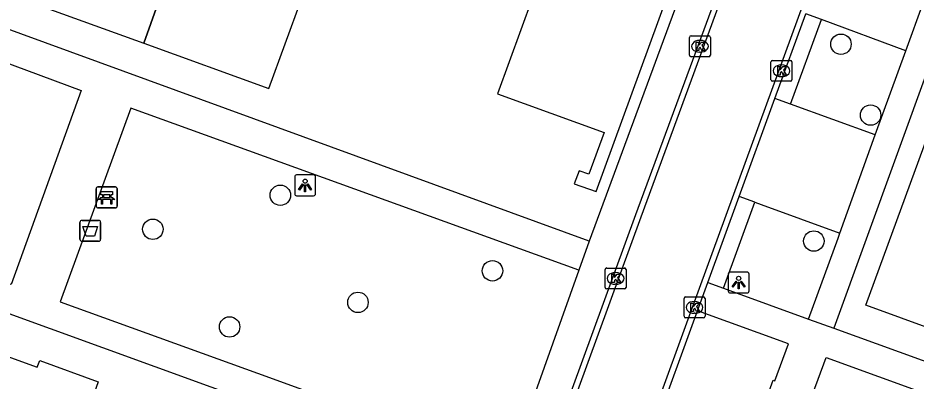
# Model space of a CAD drawing. Extents: x 155275 to 156263, y 382654 to 383635.
# Drawn here: x 155952.07 to 155994.99, y 382908.85 to 382926.23 of the extents above; entities that cross this region are included whole.
import ezdxf

# ---------------------------------------------------------------- set-up
doc = ezdxf.new("R2010")
doc.units = 0
for name, color, linetype in [('IMGEO_Afvalbak', 7, 'Continuous'), ('IMGEO_Bank', 7, 'Continuous'), ('IMGEO_Boom', 7, 'Continuous'), ('IMGEO_Kolk', 7, 'Continuous'), ('IMGEO_Lichtpunt', 7, 'Continuous'), ('IMGEO_Pand', 7, 'Continuous'), ('IMGEO_Pand_overbouw', 7, 'Continuous'), ('IMGEO_Parkeervlak_open', 7, 'Continuous'), ('IMGEO_Rijbaan_lokaal_gesloten', 7, 'Continuous'), ('IMGEO_Voetpad_open', 7, 'Continuous')]:
    doc.layers.add(name, color=color, linetype=linetype)

msp = doc.modelspace()

# ---------------------------------------------------------------- linework, layer by layer
at = {"layer": 'IMGEO_Afvalbak'}
for p, q in [((155955.131, 382916.545), (155955.921, 382916.545)), ((155955.921, 382916.545), (155955.131, 382916.545)), ((155955.031, 382915.645), (155955.031, 382916.445)), ((155955.031, 382916.445), (155955.031, 382915.645)), ((155956.021, 382916.445), (155956.021, 382915.645)), ((155956.021, 382915.645), (155956.021, 382916.445)), ((155955.921, 382915.545), (155955.131, 382915.545)), ((155955.131, 382915.545), (155955.921, 382915.545))]:
    msp.add_line(p, q, dxfattribs=at)
msp.add_lwpolyline([(155955.174, 382916.259), (155955.878, 382916.259), (155955.729, 382915.789), (155955.323, 382915.789), (155955.174, 382916.259)], dxfattribs=at)
for centre, start, end in [((155955.131, 382916.445), 90, 180), ((155955.131, 382916.445), 90, 180), ((155955.921, 382916.445), 0, 90), ((155955.921, 382916.445), 360, 90), ((155955.131, 382915.645), 180, 270), ((155955.131, 382915.645), 180, 270), ((155955.921, 382915.645), 270, 0), ((155955.921, 382915.645), 270, 0)]:
    msp.add_arc(centre, 0.1, start, end, dxfattribs=at)
at = {"layer": 'IMGEO_Bank'}
for p, q in [((155955.811, 382917.22), (155955.811, 382918.061)), ((155955.811, 382918.061), (155955.811, 382917.22)), ((155955.886, 382918.145), (155956.727, 382918.145)), ((155956.727, 382918.145), (155955.886, 382918.145)), ((155956.811, 382918.07), (155956.811, 382917.229)), ((155956.811, 382917.229), (155956.811, 382918.07)), ((155956.508, 382917.543), (155956.115, 382917.543)), ((155956.12, 382917.651), (155956.12, 382917.757)), ((155956.164, 382917.757), (155956.164, 382917.651)), ((155956.452, 382917.763), (155956.17, 382917.763)), ((155956.17, 382917.645), (155956.452, 382917.645)), ((155956.458, 382917.651), (155956.458, 382917.757)), ((155956.502, 382917.757), (155956.502, 382917.651)), ((155956.736, 382917.145), (155955.895, 382917.145)), ((155955.895, 382917.145), (155956.736, 382917.145))]:
    msp.add_line(p, q, dxfattribs=at)
for points in [[(155956.114, 382917.763), (155956.028, 382917.763), (155956.028, 382917.924), (155956.591, 382917.924), (155956.591, 382917.763), (155956.508, 382917.763)], [(155956.058, 382917.543), (155955.916, 382917.543), (155956.028, 382917.645), (155956.114, 382917.645)], [(155956.108, 382917.536), (155956.108, 382917.329), (155956.065, 382917.329), (155956.065, 382917.536)], [(155956.508, 382917.645), (155956.591, 382917.645), (155956.703, 382917.543), (155956.564, 382917.543)], [(155956.558, 382917.536), (155956.558, 382917.329), (155956.514, 382917.329), (155956.514, 382917.536)]]:
    msp.add_lwpolyline(points, dxfattribs=at)
for centre, radius, start, end in [((155955.889, 382918.067), 0.0779, 92.4484, 184.2845), ((155955.889, 382918.067), 0.0779, 92.4484, 184.2845), ((155956.733, 382918.067), 0.0779, 2.4484, 94.2845), ((155956.733, 382918.067), 0.0779, 2.4484, 94.2845), ((155956.058, 382917.536), 0.00671, 2.8957, 87.1043), ((155956.115, 382917.536), 0.00671, 92.8957, 177.1043), ((155956.113, 382917.756), 0.00671, 2.8957, 87.1043), ((155956.113, 382917.652), 0.00671, 272.8957, 357.1043), ((155956.17, 382917.756), 0.00671, 92.8957, 177.1043), ((155956.17, 382917.652), 0.00671, 182.8957, 267.1043), ((155956.452, 382917.756), 0.00671, 2.8957, 87.1043), ((155956.452, 382917.652), 0.00671, 272.8957, 357.1043), ((155956.509, 382917.756), 0.00671, 92.8957, 177.1043), ((155956.509, 382917.652), 0.00671, 182.8957, 267.1043), ((155956.507, 382917.536), 0.00671, 2.8957, 87.1043), ((155956.564, 382917.536), 0.00671, 92.8957, 177.1043), ((155955.889, 382917.223), 0.0779, 182.4484, 274.2845), ((155955.889, 382917.223), 0.0779, 182.4484, 274.2845), ((155956.733, 382917.223), 0.0779, 272.4484, 4.2845), ((155956.733, 382917.223), 0.0779, 272.4484, 4.2845)]:
    msp.add_arc(centre, radius, start, end, dxfattribs=at)
at = {"layer": 'IMGEO_Boom'}
for centre in [(155991.407, 382924.976), (155992.825, 382921.584), (155964.611, 382917.749), (155958.518, 382916.12), (155990.11, 382915.557), (155974.749, 382914.132), (155968.321, 382912.621), (155962.185, 382911.446)]:
    msp.add_circle(centre, 0.489, dxfattribs=at)
at = {"layer": 'IMGEO_Kolk'}
for p, q in [((155984.167, 382924.451), (155984.167, 382925.303)), ((155984.242, 382925.377), (155985.094, 382925.377)), ((155984.655, 382925.157), (155984.68, 382925.157)), ((155985.168, 382925.303), (155985.168, 382924.451)), ((155985.094, 382924.377), (155984.242, 382924.377)), ((155984.678, 382924.597), (155984.653, 382924.597)), ((155988.137, 382924.203), (155988.989, 382924.203)), ((155988.062, 382923.277), (155988.062, 382924.129)), ((155988.55, 382923.983), (155988.575, 382923.983)), ((155989.063, 382924.129), (155989.063, 382923.277)), ((155988.573, 382923.423), (155988.548, 382923.423)), ((155988.989, 382923.203), (155988.137, 382923.203)), ((155980.135, 382913.34), (155980.135, 382914.192)), ((155980.21, 382914.266), (155981.062, 382914.266)), ((155980.623, 382914.046), (155980.648, 382914.046)), ((155981.136, 382914.192), (155981.136, 382913.34)), ((155980.646, 382913.486), (155980.621, 382913.486)), ((155981.062, 382913.266), (155980.21, 382913.266)), ((155983.907, 382911.955), (155983.907, 382912.807)), ((155983.982, 382912.881), (155984.834, 382912.881)), ((155984.395, 382912.661), (155984.42, 382912.661)), ((155984.908, 382912.807), (155984.908, 382911.955)), ((155984.834, 382911.881), (155983.982, 382911.881)), ((155984.418, 382912.101), (155984.393, 382912.101))]:
    msp.add_line(p, q, dxfattribs=at)
for points in [[(155984.167, 382924.451), (155984.167, 382925.303)], [(155984.242, 382925.377), (155985.094, 382925.377)], [(155984.488, 382925.077), (155984.611, 382925.077), (155984.611, 382924.926), (155984.741, 382925.077), (155984.905, 382925.077), (155984.759, 382924.926), (155984.912, 382924.677), (155984.76, 382924.677), (155984.675, 382924.841), (155984.611, 382924.774), (155984.611, 382924.677), (155984.488, 382924.677), (155984.488, 382925.077)], [(155985.168, 382925.303), (155985.168, 382924.451)], [(155985.094, 382924.377), (155984.242, 382924.377)], [(155988.137, 382924.203), (155988.989, 382924.203)], [(155988.062, 382923.277), (155988.062, 382924.129)], [(155988.383, 382923.903), (155988.506, 382923.903), (155988.506, 382923.752), (155988.636, 382923.903), (155988.8, 382923.903), (155988.654, 382923.752), (155988.807, 382923.503), (155988.655, 382923.503), (155988.57, 382923.667), (155988.506, 382923.6), (155988.506, 382923.503), (155988.383, 382923.503), (155988.383, 382923.903)], [(155989.063, 382924.129), (155989.063, 382923.277)], [(155988.989, 382923.203), (155988.137, 382923.203)], [(155980.135, 382913.34), (155980.135, 382914.192)], [(155980.21, 382914.266), (155981.062, 382914.266)], [(155980.456, 382913.966), (155980.579, 382913.966), (155980.579, 382913.815), (155980.709, 382913.966), (155980.873, 382913.966), (155980.727, 382913.815), (155980.88, 382913.566), (155980.728, 382913.566), (155980.643, 382913.73), (155980.579, 382913.663), (155980.579, 382913.566), (155980.456, 382913.566), (155980.456, 382913.966)], [(155981.136, 382914.192), (155981.136, 382913.34)], [(155981.062, 382913.266), (155980.21, 382913.266)], [(155983.907, 382911.955), (155983.907, 382912.807)], [(155983.982, 382912.881), (155984.834, 382912.881)], [(155984.908, 382912.807), (155984.908, 382911.955)], [(155984.228, 382912.581), (155984.351, 382912.581), (155984.351, 382912.43), (155984.481, 382912.581), (155984.645, 382912.581), (155984.499, 382912.43), (155984.652, 382912.181), (155984.5, 382912.181), (155984.415, 382912.345), (155984.351, 382912.278), (155984.351, 382912.181), (155984.228, 382912.181), (155984.228, 382912.581)], [(155984.834, 382911.881), (155983.982, 382911.881)]]:
    msp.add_lwpolyline(points, dxfattribs=at)
for centre, start, end in [((155984.244, 382925.301), 91.552, 178.448), ((155984.244, 382925.301), 91.552, 178.448), ((155985.092, 382925.301), 1.552, 88.448), ((155985.092, 382925.301), 1.552, 88.448), ((155984.244, 382924.453), 181.552, 268.448), ((155984.244, 382924.453), 181.552, 268.448), ((155985.092, 382924.453), 271.552, 358.448), ((155985.092, 382924.453), 271.552, 358.448), ((155988.139, 382924.127), 91.552, 178.448), ((155988.139, 382924.127), 91.552, 178.448), ((155988.987, 382924.127), 1.552, 88.448), ((155988.987, 382924.127), 1.552, 88.448), ((155988.139, 382923.279), 181.552, 268.448), ((155988.139, 382923.279), 181.552, 268.448), ((155988.987, 382923.279), 271.552, 358.448), ((155988.987, 382923.279), 271.552, 358.448), ((155980.212, 382914.19), 91.552, 178.448), ((155980.212, 382914.19), 91.552, 178.448), ((155981.06, 382914.19), 1.552, 88.448), ((155981.06, 382914.19), 1.552, 88.448), ((155980.212, 382913.342), 181.552, 268.448), ((155980.212, 382913.342), 181.552, 268.448), ((155981.06, 382913.342), 271.552, 358.448), ((155981.06, 382913.342), 271.552, 358.448), ((155983.984, 382912.805), 91.552, 178.448), ((155983.984, 382912.805), 91.552, 178.448), ((155984.832, 382912.805), 1.552, 88.448), ((155984.832, 382912.805), 1.552, 88.448), ((155983.984, 382911.957), 181.552, 268.448), ((155983.984, 382911.957), 181.552, 268.448), ((155984.832, 382911.957), 271.552, 358.448), ((155984.832, 382911.957), 271.552, 358.448)]:
    msp.add_arc(centre, 0.0765, start, end, dxfattribs=at)
for centre, major_axis, ratio, start_param, end_param in [((155984.654, 382924.877), (-0.387, 0.002), 0.722429, 4.712389, 7.853982), ((155984.679, 382924.877), (-0.39, 0.002), 0.717154, 1.570796, 4.712389), ((155988.549, 382923.703), (-0.387, 0.002), 0.722429, 4.712389, 7.853982), ((155988.574, 382923.703), (-0.39, 0.002), 0.717154, 1.570796, 4.712389), ((155980.622, 382913.766), (-0.387, 0.002), 0.722429, 4.712389, 7.853982), ((155980.647, 382913.766), (-0.39, 0.002), 0.717154, 1.570796, 4.712389), ((155984.394, 382912.381), (-0.387, 0.002), 0.722429, 4.712389, 7.853982), ((155984.419, 382912.381), (-0.39, 0.002), 0.717154, 1.570796, 4.712389)]:
    msp.add_ellipse(centre, major_axis=major_axis, ratio=ratio, start_param=start_param, end_param=end_param, dxfattribs=at)
at = {"layer": 'IMGEO_Lichtpunt'}
for p, q in [((155965.297, 382918.625), (155965.297, 382917.818)), ((155965.297, 382918.625), (155965.297, 382917.818)), ((155966.199, 382918.72), (155965.391, 382918.72)), ((155966.199, 382918.72), (155965.391, 382918.72)), ((155966.293, 382917.818), (155966.293, 382918.625)), ((155966.293, 382917.818), (155966.293, 382918.625)), ((155965.391, 382917.724), (155966.199, 382917.724)), ((155965.391, 382917.724), (155966.199, 382917.724)), ((155986.018, 382913.975), (155986.018, 382913.168)), ((155986.018, 382913.975), (155986.018, 382913.168)), ((155986.92, 382914.07), (155986.112, 382914.07)), ((155986.92, 382914.07), (155986.112, 382914.07)), ((155987.014, 382913.168), (155987.014, 382913.975)), ((155987.014, 382913.168), (155987.014, 382913.975)), ((155986.112, 382913.074), (155986.92, 382913.074)), ((155986.112, 382913.074), (155986.92, 382913.074))]:
    msp.add_line(p, q, dxfattribs=at)
for points in [[(155965.671, 382918.289), (155965.71, 382918.261), (155965.522, 382917.999), (155965.484, 382918.026), (155965.671, 382918.289)], [(155965.773, 382918.241), (155965.82, 382918.241), (155965.82, 382917.919), (155965.773, 382917.919), (155965.773, 382918.241)], [(155965.883, 382918.261), (155965.921, 382918.288), (155966.108, 382918.026), (155966.069, 382917.998), (155965.883, 382918.261)], [(155986.392, 382913.639), (155986.431, 382913.611), (155986.243, 382913.349), (155986.205, 382913.376), (155986.392, 382913.639)], [(155986.494, 382913.591), (155986.541, 382913.591), (155986.541, 382913.269), (155986.494, 382913.269), (155986.494, 382913.591)], [(155986.604, 382913.611), (155986.642, 382913.638), (155986.829, 382913.376), (155986.79, 382913.348), (155986.604, 382913.611)]]:
    msp.add_lwpolyline(points, dxfattribs=at)
for centre in [(155965.796, 382918.423), (155986.517, 382913.773)]:
    msp.add_circle(centre, 0.0994, dxfattribs=at)
for centre, start, end in [((155965.391, 382918.625), 90, 180), ((155965.391, 382918.625), 90, 180), ((155966.199, 382918.625), 0, 90), ((155966.199, 382918.625), 0, 90), ((155965.391, 382917.818), 180, 270), ((155965.391, 382917.818), 180, 270), ((155966.199, 382917.818), 270, 0), ((155966.199, 382917.818), 270, 360), ((155986.112, 382913.975), 90, 180), ((155986.112, 382913.975), 90, 180), ((155986.92, 382913.975), 0, 90), ((155986.92, 382913.975), 0, 90), ((155986.112, 382913.168), 180, 270), ((155986.112, 382913.168), 180, 270), ((155986.92, 382913.168), 270, 0), ((155986.92, 382913.168), 270, 360)]:
    msp.add_arc(centre, 0.0946, start, end, dxfattribs=at)
at = {"layer": 'IMGEO_Pand'}
for points in [[(155984.722, 382941.957), (155976.274, 382945.018), (155974.071, 382938.922), (155980.105, 382936.721), (155976.657, 382927.206), (155974.99, 382922.606), (155980.088, 382920.758), (155979.359, 382918.75), (155978.888, 382918.921), (155978.654, 382918.298), (155979.709, 382917.923), (155987.327, 382938.836), (155984.03, 382940.041), (155984.722, 382941.957)], [(155958.756, 382926.902), (155958.083, 382925.019), (155964.053, 382922.854), (155967.185, 382931.416), (155968.482, 382930.944), (155970.001, 382935.116), (155968.528, 382935.654), (155962.652, 382937.803)], [(156001.575, 382920.914), (156006.205, 382919.194), (156002.476, 382908.888), (155992.594, 382912.482), (155999.171, 382930.5), (156004.338, 382928.616), (156001.575, 382920.914)], [(155946.532, 382904.015), (155949.068, 382910.933), (155952.992, 382909.515), (155953.114, 382909.847), (155955.905, 382908.822), (155955.571, 382907.883), (155958.568, 382906.802), (155958.616, 382906.785), (155961.447, 382905.762), (155959.155, 382899.44), (155946.532, 382904.015)]]:
    msp.add_lwpolyline(points, dxfattribs=at)
at = {"layer": 'IMGEO_Pand_overbouw'}
msp.add_lwpolyline([(155958.083, 382925.019), (155958.756, 382926.902), (155953.241, 382928.908), (155952.911, 382928.005), (155952.551, 382927.025), (155952.835, 382926.926)], close=True, dxfattribs=at)
at = {"layer": 'IMGEO_Parkeervlak_open'}
for points in [[(155994.514, 382924.661), (155990.471, 382926.158)], [(155993.042, 382920.637), (155988.997, 382922.107)], [(155987.286, 382917.409), (155987.593, 382917.298), (155991.353, 382915.935)]]:
    msp.add_lwpolyline(points, dxfattribs=at)
at = {"layer": 'IMGEO_Rijbaan_lokaal_gesloten'}
for points in [[(155967.181, 382876.387), (155968.713, 382880.618), (155976.296, 382901.446), (155981.859, 382916.715), (155988.961, 382936.106), (155990.869, 382941.386)], [(155994.401, 382940.096), (155992.82, 382935.75), (155984.021, 382911.618), (155973.447, 382882.532), (155970.743, 382875.09)], [(155989.298, 382937.8), (155988.716, 382936.177), (155981.583, 382916.812), (155976.023, 382901.548), (155968.442, 382880.729), (155968.205, 382880.073)], [(155988.253, 382922.386), (155989.727, 382926.433)], [(155986.538, 382917.681), (155988.253, 382922.386)], [(155985.039, 382913.569), (155986.538, 382917.681)], [(155984.547, 382912.217), (155985.039, 382913.569)], [(155981.138, 382902.838), (155984.29, 382911.513), (155984.547, 382912.217)]]:
    msp.add_lwpolyline(points, dxfattribs=at)
at = {"layer": 'IMGEO_Voetpad_open'}
for points in [[(155979.368, 382915.548), (155902.581, 382943.607), (155892.278, 382947.324)], [(155987.536, 382937.682), (155979.368, 382915.548)], [(156000.148, 382936.433), (155991.066, 382911.384)], [(155994.514, 382924.661), (155996.198, 382929.331)], [(155990.471, 382926.158), (155989.727, 382926.433)], [(155988.997, 382922.107), (155990.471, 382926.158)], [(155951.752, 382913.47), (155946.548, 382915.341), (155949.845, 382924.712), (155955.095, 382922.763), (155951.752, 382913.47)], [(155993.042, 382920.637), (155994.514, 382924.661)], [(155988.997, 382922.107), (155988.253, 382922.386)], [(155978.873, 382914.157), (155957.461, 382921.91), (155954.088, 382912.643), (155964.267, 382908.962), (155975.556, 382904.842)], [(155991.353, 382915.935), (155993.042, 382920.637)], [(155975.085, 382903.519), (155963.808, 382907.656), (155935.757, 382917.844)], [(155985.791, 382913.295), (155987.286, 382917.409)], [(155987.286, 382917.409), (155986.538, 382917.681)], [(155989.862, 382911.82), (155991.267, 382915.697), (155991.353, 382915.935)], [(155979.368, 382915.548), (155978.873, 382914.157)], [(155978.873, 382914.157), (155975.556, 382904.842)], [(155985.039, 382913.569), (155985.791, 382913.295)], [(155985.791, 382913.295), (155986.101, 382913.183), (155989.862, 382911.82)], [(155981.138, 382902.838), (155985.388, 382901.29), (155988.159, 382908.904), (155988.243, 382908.873), (155988.891, 382910.63), (155984.547, 382912.217)], [(155989.862, 382911.82), (155991.066, 382911.384)], [(155991.066, 382911.384), (156005.755, 382906.062), (156030.725, 382896.891), (156056.081, 382887.309)], [(156007.66, 382893.178), (155987.272, 382900.604), (155990.043, 382908.212), (155990.706, 382909.982), (156011.067, 382902.579), (156007.66, 382893.178)]]:
    msp.add_lwpolyline(points, dxfattribs=at)

doc.saveas('drawing.dxf')
